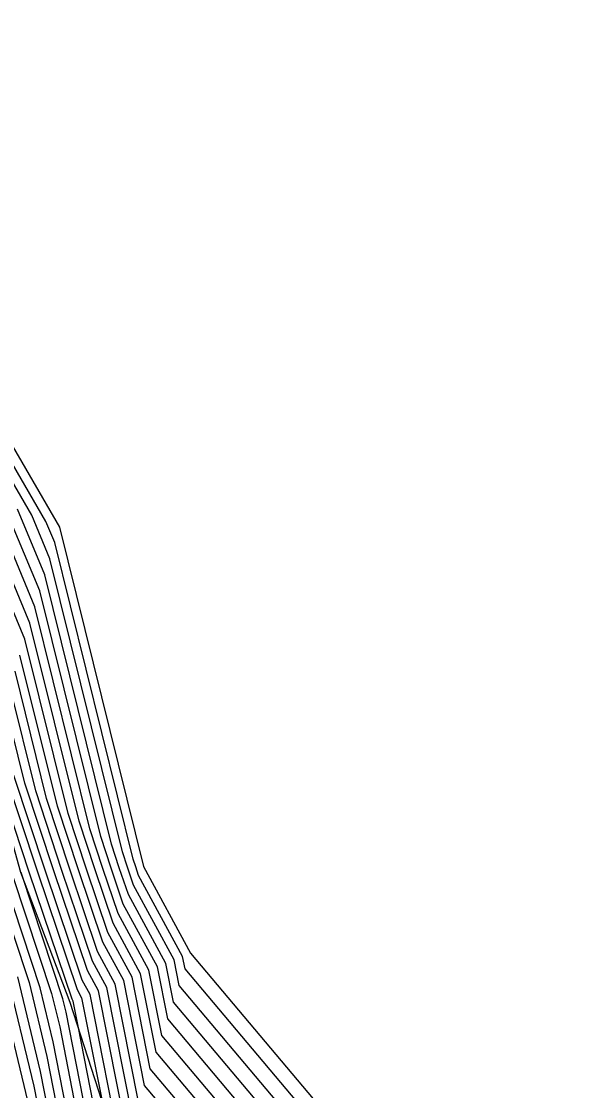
# Model space of a CAD drawing. Extents: x 2188792 to 2191981, y 386090 to 389710.
# Drawn here: x 2189514.47 to 2189533.66, y 387072.5 to 387109.48 of the extents above; entities that cross this region are included whole.
import ezdxf

# ---------------------------------------------------------------- set-up
doc = ezdxf.new("R2010")
doc.units = 0
for name, color, linetype in [('DTM Contours Major', 7, 'Continuous'), ('DTM Contours Minor', 7, 'Continuous'), ('PH Exist DTM Breakline', 7, 'Continuous')]:
    doc.layers.add(name, color=color, linetype=linetype)

msp = doc.modelspace()

# ---------------------------------------------------------------- linework, layer by layer
at = {"layer": 'DTM Contours Major'}
for points in [[(2189523.706, 387069.2), (2189519.323, 387074.407), (2189518.876, 387076.663), (2189517.81, 387078.623), (2189517.285, 387080.181), (2189516.832, 387081.552), (2189514.931, 387089.228), (2189513.348, 387093.033)], [(2189518.32, 387071.531), (2189517.421, 387076.067), (2189516.925, 387076.979), (2189515.869, 387080.112), (2189514.96, 387082.868), (2189514.073, 387086.446)], [(2189564.351, 387037.704), (2189559.927, 387038.011), (2189559.242, 387038.201), (2189555.338, 387038.848), (2189554.398, 387039.404), (2189552.018, 387039.711), (2189550.661, 387040.081), (2189549.865, 387040.609), (2189542.093, 387044.991), (2189540.86, 387045.76), (2189536.472, 387048.85), (2189534.757, 387049.847), (2189530.769, 387053.716), (2189529.697, 387054.965), (2189525.689, 387058.848), (2189524.635, 387060.078), (2189520.566, 387064.852), (2189520.027, 387065.681), (2189517.728, 387069.132), (2189517.07, 387069.801), (2189516.012, 387075.214), (2189515.901, 387075.673), (2189514.487, 387079.945), (2189514.454, 387080.043)], [(2189515.618, 387069.008), (2189514.905, 387072.653), (2189513.949, 387076.621)]]:
    msp.add_lwpolyline(points, dxfattribs=at)
at = {"layer": 'DTM Contours Minor'}
for points in [[(2189517.36, 387069.96), (2189516.439, 387074.672), (2189516.257, 387075.591), (2189516.217, 387075.663), (2189514.737, 387080.057), (2189513.461, 387083.921), (2189513.387, 387084.22), (2189511.667, 387088.356), (2189509.157, 387094.456), (2189509.054, 387094.766), (2189507.01, 387097.532), (2189505.56, 387098.89), (2189505.378, 387099.055), (2189503.974, 387100.544), (2189502.861, 387101.583), (2189501.646, 387102.207), (2189500.648, 387102.712)], [(2189526.927, 387068.627), (2189520.126, 387076.707), (2189520.04, 387077.139), (2189518.518, 387079.938), (2189518.417, 387080.237), (2189518.33, 387080.5), (2189515.617, 387091.454), (2189515.313, 387092.183), (2189512.147, 387097.642)], [(2189526.121, 387068.77), (2189519.925, 387076.132), (2189519.749, 387077.02), (2189518.341, 387079.609), (2189518.134, 387080.223), (2189517.956, 387080.763), (2189515.445, 387090.897), (2189514.822, 387092.396), (2189511.91, 387097.416)], [(2189522.095, 387069.486), (2189518.922, 387073.257), (2189518.294, 387076.425), (2189517.456, 387077.965), (2189516.718, 387080.154), (2189516.083, 387082.078), (2189514.588, 387088.115), (2189512.366, 387093.458)], [(2189522.901, 387069.343), (2189519.122, 387073.832), (2189518.585, 387076.544), (2189517.633, 387078.294), (2189517.002, 387080.168), (2189516.458, 387081.815), (2189514.759, 387088.671), (2189512.857, 387093.246)], [(2189524.511, 387069.057), (2189519.524, 387074.982), (2189519.167, 387076.782), (2189517.987, 387078.951), (2189517.568, 387080.195), (2189517.207, 387081.289), (2189515.102, 387089.784), (2189513.839, 387092.821)], [(2189525.316, 387068.914), (2189519.724, 387075.557), (2189519.458, 387076.901), (2189518.164, 387079.28), (2189517.851, 387080.209), (2189517.581, 387081.026), (2189515.274, 387090.341), (2189514.331, 387092.608)], [(2189521.29, 387069.63), (2189518.721, 387072.682), (2189518.003, 387076.305), (2189517.279, 387077.636), (2189516.435, 387080.14), (2189515.709, 387082.342), (2189514.416, 387087.559)], [(2189518.52, 387072.106), (2189517.712, 387076.186), (2189517.102, 387077.307), (2189516.152, 387080.126), (2189515.334, 387082.605), (2189514.245, 387087.002)], [(2189518.119, 387070.956), (2189517.13, 387075.948), (2189516.748, 387076.65), (2189515.586, 387080.099), (2189514.585, 387083.131), (2189513.902, 387085.889)], [(2189513.836, 387083.657), (2189515.02, 387080.071), (2189516.394, 387075.992), (2189516.548, 387075.71), (2189517.255, 387072.14)], [(2189517.918, 387070.381), (2189516.839, 387075.829), (2189516.571, 387076.321), (2189515.303, 387080.085), (2189514.21, 387083.394)], [(2189514.173, 387079.904), (2189515.511, 387075.863), (2189515.79, 387074.702), (2189516.779, 387069.643)], [(2189513.611, 387079.622), (2189514.73, 387076.242), (2189515.348, 387073.677), (2189516.198, 387069.325)], [(2189516.489, 387069.484), (2189515.569, 387074.19), (2189515.12, 387076.052), (2189513.892, 387079.763)], [(2189514.684, 387072.141), (2189513.559, 387076.81)], [(2189515.908, 387069.167), (2189515.126, 387073.165), (2189514.34, 387076.431)]]:
    msp.add_lwpolyline(points, dxfattribs=at)
at = {"layer": 'PH Exist DTM Breakline'}
for points in [[(2189536.272, 387050.562), (2189531.116, 387055.489), (2189525.96, 387060.417), (2189520.733, 387066.287), (2189517.868, 387070.238), (2189516.156, 387075.549), (2189514.45, 387080.043), (2189513.325, 387084.017), (2189509.194, 387094.83), (2189507.099, 387097.726), (2189505.584, 387099.1), (2189504.082, 387100.606), (2189502.895, 387101.618), (2189500.648, 387102.678), (2189497.882, 387103.393), (2189494.695, 387103.59), (2189492.691, 387103.066), (2189488.723, 387101.889), (2189487.338, 387102.774), (2189486.957, 387103.896), (2189486.501, 387105.749), (2189486.293, 387109.026), (2189486.928, 387111.044)], [(2189487.754, 387109.525), (2189488.61, 387108.4), (2189490.177, 387107.797), (2189493.515, 387107.669), (2189500.678, 387106.538), (2189509.091, 387104.297), (2189512.372, 387097.856), (2189515.779, 387091.982), (2189518.686, 387080.25), (2189520.316, 387077.252), (2189527.691, 387068.491), (2189532.177, 387065.183), (2189536.296, 387061.599), (2189538.431, 387058.575), (2189539.386, 387056.748), (2189544.047, 387052.772), (2189546.941, 387050.565), (2189549.895, 387049.315), (2189552.956, 387049.316), (2189557.765, 387048.997), (2189560.351, 387049.766), (2189563.586, 387051.395), (2189568.868, 387055.427)]]:
    msp.add_lwpolyline(points, dxfattribs=at)

doc.saveas('drawing.dxf')
